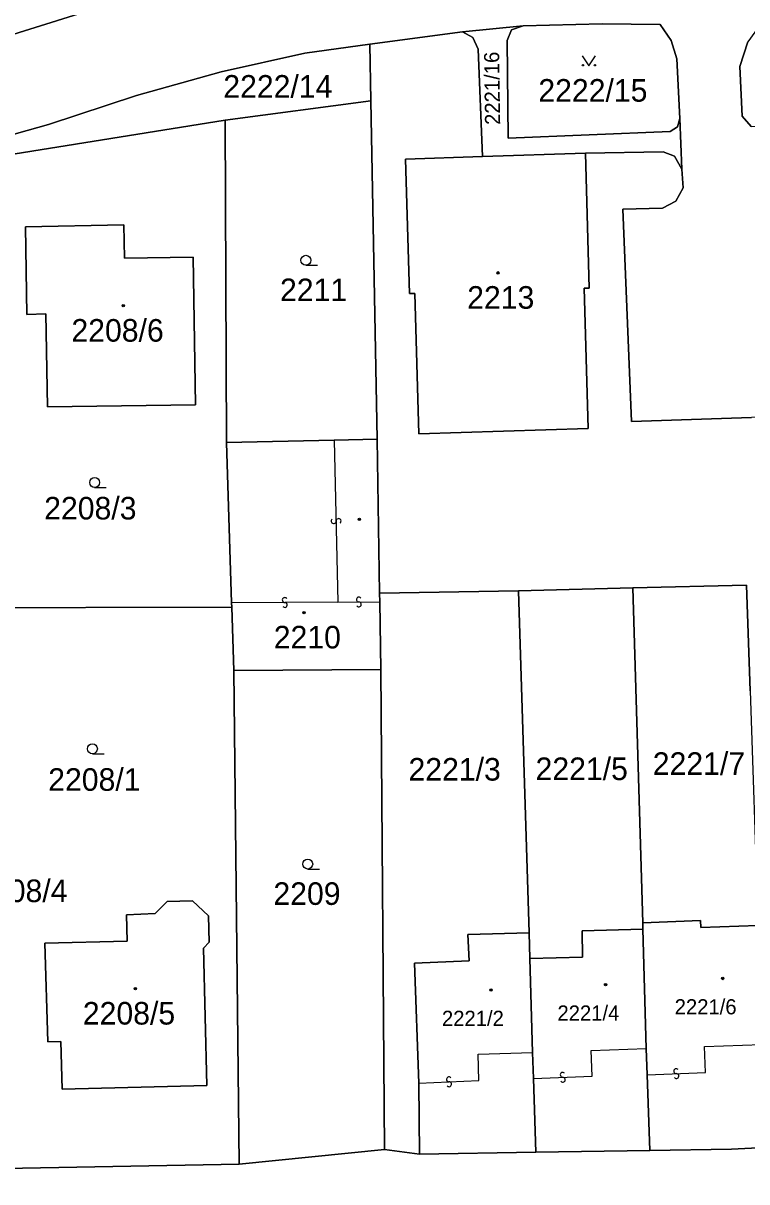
# Model space of a CAD drawing. Extents: x -596024 to -594475, y -1163820 to -1161957.
# Drawn here: x -595838.1 to -595783.6, y -1162978.7 to -1162891.5 of the extents above; entities that cross this region are included whole.
import ezdxf

# ---------------------------------------------------------------- set-up
doc = ezdxf.new("R2010")
doc.units = 0
for name, color, linetype in [('Level 1', 7, 'Continuous'), ('Level 13', 7, 'Continuous'), ('Level 3', 7, 'Continuous'), ('Level 4', 7, 'Continuous'), ('Level 5', 7, 'Continuous'), ('Level 57', 7, 'Continuous'), ('Level 60', 7, 'Continuous')]:
    doc.layers.add(name, color=color, linetype=linetype)

msp = doc.modelspace()

# ---------------------------------------------------------------- linework, layer by layer
at = {"layer": 'Level 1'}
for points in [[(-595689.67, -1162883.44), (-595700.86, -1162884.94), (-595711.82, -1162885.6), (-595719.78, -1162885.62), (-595739.76, -1162885.28), (-595774.42, -1162884.6), (-595796.1, -1162884.29), (-595801.08, -1162884.47), (-595808.03, -1162885.13), (-595817.92, -1162886.57), (-595821.84, -1162887.34), (-595827.71, -1162888.8), (-595840.08, -1162892.69), (-595844.64, -1162893.75), (-595845.9, -1162893.93)], [(-595804.99, -1162892.1), (-595800.42, -1162891.65)], [(-595788.6, -1162898.62), (-595788.8, -1162899.25), (-595789.35, -1162899.6), (-595801.54, -1162900.12), (-595801.63, -1162892.75), (-595801.28, -1162891.94), (-595800.42, -1162891.65)], [(-595788.6, -1162898.62), (-595788.85, -1162894.14), (-595789.26, -1162892.75), (-595790.1, -1162891.56), (-595794.46, -1162891.51), (-595800.42, -1162891.65)], [(-595772.35, -1162891.86), (-595782.64, -1162891.67), (-595783.5, -1162892.85), (-595784.09, -1162894.7), (-595783.91, -1162898.44), (-595783.25, -1162899.24), (-595779.38, -1162899.01), (-595778.48, -1162920.94), (-595783.22, -1162921.13), (-595792.25, -1162921.44), (-595792.9, -1162905.45), (-595789.92, -1162905.39), (-595788.91, -1162904.86), (-595788.36, -1162903.84), (-595788.45, -1162902.44)], [(-595804.99, -1162892.1), (-595811.96, -1162893.04)], [(-595803.48, -1162901.49), (-595803.8, -1162893.41), (-595804.2, -1162892.52), (-595804.99, -1162892.1)], [(-595844.98, -1162901.5), (-595844.85, -1162901.49), (-595840.38, -1162900.89), (-595840.38, -1162900.25), (-595836.17, -1162899.09), (-595829.54, -1162896.9), (-595823.17, -1162895.11), (-595816.86, -1162893.7), (-595811.96, -1162893.04)], [(-595811.88, -1162897.31), (-595811.96, -1162893.04)], [(-595822.87, -1162898.75), (-595811.88, -1162897.31)], [(-595811.42, -1162922.77), (-595811.88, -1162897.31)], [(-595840.12, -1162901.52), (-595822.87, -1162898.75)], [(-595822.87, -1162898.75), (-595822.76, -1162923.03)], [(-595788.45, -1162902.44), (-595788.6, -1162898.62)], [(-595803.48, -1162901.49), (-595809.27, -1162901.68), (-595808.98, -1162911.81), (-595808.58, -1162911.8), (-595808.28, -1162922.36), (-595795.51, -1162921.97), (-595795.82, -1162911.41), (-595795.44, -1162911.4), (-595795.73, -1162901.23)], [(-595803.48, -1162901.49), (-595795.73, -1162901.23)], [(-595788.45, -1162902.44), (-595789.01, -1162901.46), (-595789.86, -1162901.15), (-595795.73, -1162901.23)], [(-595837.91, -1162906.79), (-595830.5, -1162906.64), (-595830.44, -1162909.14), (-595825.28, -1162909.06), (-595825.09, -1162920.18), (-595836.25, -1162920.35), (-595836.36, -1162913.34), (-595837.8, -1162913.38), (-595837.91, -1162906.79)], [(-595814.64, -1162922.84), (-595822.76, -1162923.03)], [(-595822.37, -1162935.1), (-595822.76, -1162923.03)], [(-595811.42, -1162922.77), (-595814.64, -1162922.84)], [(-595811.23, -1162934.38), (-595811.42, -1162922.77)], [(-595811.23, -1162934.38), (-595800.76, -1162934.18)], [(-595811.22, -1162935.02), (-595811.23, -1162934.38)], [(-595800.76, -1162934.18), (-595792.15, -1162933.97)], [(-595800.76, -1162934.18), (-595799.96, -1162959.95)], [(-595783.32, -1162941.72), (-595783.6, -1162933.77), (-595792.15, -1162933.97)], [(-595791.41, -1162959.18), (-595792.15, -1162933.97)], [(-595844.4, -1162935.47), (-595822.36, -1162935.41)], [(-595822.36, -1162935.41), (-595822.37, -1162935.1)], [(-595822.21, -1162940.2), (-595822.36, -1162935.41)], [(-595811.14, -1162940.12), (-595811.22, -1162935.02)], [(-595822.21, -1162940.2), (-595811.14, -1162940.12)], [(-595822.21, -1162940.2), (-595821.81, -1162977.36)], [(-595810.85, -1162976.25), (-595811.14, -1162940.12)], [(-595836.44, -1162960.73), (-595830.24, -1162960.58), (-595830.28, -1162958.58), (-595828.14, -1162958.5), (-595827.23, -1162957.59), (-595825.32, -1162957.53), (-595824.12, -1162958.66), (-595824.07, -1162960.65), (-595824.5, -1162961.11), (-595824.24, -1162971.43), (-595835.13, -1162971.72), (-595835.24, -1162968.12), (-595836.22, -1162968.16), (-595836.44, -1162960.73)], [(-595799.9, -1162961.88), (-595795.94, -1162961.77), (-595795.96, -1162959.8), (-595791.4, -1162959.67)], [(-595791.41, -1162959.18), (-595787.06, -1162959.02), (-595787.04, -1162959.53), (-595782.74, -1162959.39)], [(-595791.4, -1162959.67), (-595791.41, -1162959.18)], [(-595791.14, -1162968.65), (-595791.4, -1162959.67)], [(-595808.27, -1162971.26), (-595808.6, -1162962.22), (-595804.49, -1162962.06), (-595804.57, -1162960.06), (-595799.96, -1162959.95)], [(-595799.96, -1162959.95), (-595799.9, -1162961.88)], [(-595799.9, -1162961.88), (-595799.7, -1162968.96)], [(-595799.7, -1162968.96), (-595799.63, -1162970.91)], [(-595791.07, -1162970.63), (-595791.14, -1162968.65)], [(-595799.63, -1162970.91), (-595799.46, -1162976.46)], [(-595790.88, -1162976.32), (-595791.07, -1162970.63)], [(-595808.23, -1162976.6), (-595808.27, -1162971.26)], [(-595810.85, -1162976.25), (-595821.81, -1162977.36)], [(-595808.23, -1162976.6), (-595810.85, -1162976.25)], [(-595790.88, -1162976.32), (-595799.46, -1162976.46)], [(-595782.21, -1162976.11), (-595784.72, -1162976.22), (-595790.88, -1162976.32)], [(-595799.46, -1162976.46), (-595808.23, -1162976.6)], [(-595821.81, -1162977.36), (-595840.87, -1162977.71)]]:
    msp.add_lwpolyline(points, dxfattribs=at)
at = {"layer": 'Level 13'}
for centre, start, end in [((-595814.684, -1162928.943), 128.42609, 1.01609), ((-595814.316, -1162928.938), 308.64055, 180.73854), ((-595818.371, -1162934.886), 37.58799, 270.17799), ((-595818.37, -1162935.254), 217.80244, 89.90044), ((-595812.789, -1162934.846), 37.73651, 269.83451), ((-595812.79, -1162935.214), 217.52206, 90.11206), ((-595788.885, -1162970.356), 39.59037, 271.68837), ((-595806.006, -1162970.976), 39.90071, 271.9987), ((-595805.993, -1162971.344), 219.68625, 92.27625), ((-595797.435, -1162970.636), 39.58032, 271.67832), ((-595797.424, -1162971.004), 219.36587, 91.95587), ((-595788.874, -1162970.724), 219.37591, 91.96591)]:
    msp.add_arc(centre, 0.184, start, end, dxfattribs=at)
at = {"layer": 'Level 3'}
for points in [[(-595814.64, -1162922.84), (-595814.37, -1162935.04)], [(-595814.37, -1162935.04), (-595822.37, -1162935.1)], [(-595814.37, -1162935.04), (-595811.22, -1162935.02)], [(-595791.07, -1162970.63), (-595786.68, -1162970.46), (-595786.76, -1162968.51), (-595782.47, -1162968.34)], [(-595808.27, -1162971.26), (-595803.74, -1162971.06), (-595803.8, -1162969.09), (-595799.7, -1162968.96)], [(-595799.63, -1162970.91), (-595795.22, -1162970.74), (-595795.28, -1162968.8), (-595791.14, -1162968.65)]]:
    msp.add_lwpolyline(points, dxfattribs=at)
at = {"layer": 'Level 5'}
for p, q in [((-595816.78, -1162909.68), (-595815.905, -1162909.68)), ((-595832.69, -1162926.41), (-595831.815, -1162926.41)), ((-595832.86, -1162946.46), (-595831.985, -1162946.46)), ((-595816.64, -1162955.14), (-595815.765, -1162955.14))]:
    msp.add_line(p, q, dxfattribs=at)
msp.add_lwpolyline([(-595795.961, -1162893.92), (-595795.46, -1162894.67), (-595794.96, -1162893.92)], dxfattribs=at)
for centre, radius in [((-595795.91, -1162894.62), 0.05), ((-595795.011, -1162894.62), 0.05), ((-595816.78, -1162909.305), 0.375), ((-595802.3, -1162910.25), 0.09), ((-595802.3, -1162910.25), 0.0521), ((-595830.53, -1162912.73), 0.09), ((-595830.53, -1162912.73), 0.0521), ((-595832.69, -1162926.035), 0.375), ((-595812.75, -1162928.8), 0.09), ((-595812.75, -1162928.8), 0.0521), ((-595816.92, -1162935.83), 0.09), ((-595816.92, -1162935.83), 0.0521), ((-595832.86, -1162946.085), 0.375), ((-595816.64, -1162954.765), 0.375), ((-595785.38, -1162963.38), 0.09), ((-595785.38, -1162963.38), 0.0521), ((-595829.62, -1162964.15), 0.09), ((-595829.62, -1162964.15), 0.0521), ((-595802.84, -1162964.25), 0.09), ((-595802.84, -1162964.25), 0.0521), ((-595794.21, -1162963.85), 0.09), ((-595794.21, -1162963.85), 0.0521)]:
    msp.add_circle(centre, radius, dxfattribs=at)
at = {"layer": 'Level 60'}
for points in [[(-595827.71, -1162888.8), (-595840.08, -1162892.69), (-595844.64, -1162893.75), (-595845.9, -1162893.93), (-595846.09, -1162892.42), (-595844.63, -1162892.38), (-595844.86, -1162886.27)], [(-595840.08, -1162892.69), (-595827.71, -1162888.8)], [(-595783.22, -1162921.13), (-595792.25, -1162921.44), (-595792.9, -1162905.45), (-595789.92, -1162905.39), (-595788.91, -1162904.86), (-595788.36, -1162903.84), (-595788.45, -1162902.44), (-595788.6, -1162898.62), (-595788.85, -1162894.14), (-595789.26, -1162892.75), (-595790.1, -1162891.56), (-595794.46, -1162891.51), (-595800.42, -1162891.65), (-595804.99, -1162892.1), (-595811.96, -1162893.04), (-595816.86, -1162893.7), (-595823.17, -1162895.11), (-595829.54, -1162896.9), (-595836.17, -1162899.09), (-595840.38, -1162900.25)], [(-595783.32, -1162941.72), (-595783.6, -1162933.77), (-595792.15, -1162933.97), (-595800.76, -1162934.18), (-595811.23, -1162934.38), (-595811.42, -1162922.77), (-595811.88, -1162897.31), (-595811.96, -1162893.04), (-595804.99, -1162892.1), (-595804.2, -1162892.52), (-595803.8, -1162893.41), (-595803.48, -1162901.49), (-595809.27, -1162901.68), (-595808.98, -1162911.81), (-595808.58, -1162911.8), (-595808.28, -1162922.36), (-595795.51, -1162921.97), (-595795.82, -1162911.41), (-595795.44, -1162911.4), (-595795.73, -1162901.23), (-595789.86, -1162901.15), (-595789.01, -1162901.46), (-595788.45, -1162902.44), (-595788.36, -1162903.84), (-595788.91, -1162904.86), (-595789.92, -1162905.39), (-595792.9, -1162905.45), (-595792.25, -1162921.44), (-595783.22, -1162921.13)], [(-595783.25, -1162899.24), (-595783.91, -1162898.44), (-595784.09, -1162894.7), (-595783.5, -1162892.85)], [(-595783.5, -1162892.85), (-595784.09, -1162894.7), (-595783.91, -1162898.44), (-595783.25, -1162899.24)], [(-595840.87, -1162977.71), (-595821.81, -1162977.36), (-595810.85, -1162976.25), (-595808.23, -1162976.6), (-595799.46, -1162976.46), (-595790.88, -1162976.32), (-595784.72, -1162976.22), (-595782.21, -1162976.11), (-595782.18, -1162978.39), (-595767.88, -1162977.01), (-595765.99, -1162976.85), (-595765.82, -1162977.52), (-595765.72, -1162977.91), (-595765.53, -1162978.66), (-595764.26, -1162983.79)]]:
    msp.add_lwpolyline(points, dxfattribs=at)
for points in [[(-595788.6, -1162898.62), (-595788.45, -1162902.44), (-595789.01, -1162901.46), (-595789.86, -1162901.15), (-595795.73, -1162901.23), (-595803.48, -1162901.49), (-595803.8, -1162893.41), (-595804.2, -1162892.52), (-595804.99, -1162892.1), (-595800.42, -1162891.65), (-595801.28, -1162891.94), (-595801.63, -1162892.75), (-595801.54, -1162900.12), (-595789.35, -1162899.6), (-595788.8, -1162899.25)], [(-595794.46, -1162891.51), (-595790.1, -1162891.56), (-595789.26, -1162892.75), (-595788.85, -1162894.14), (-595788.6, -1162898.62), (-595788.8, -1162899.25), (-595789.35, -1162899.6), (-595801.54, -1162900.12), (-595801.63, -1162892.75), (-595801.28, -1162891.94), (-595800.42, -1162891.65)], [(-595844.85, -1162901.49), (-595840.38, -1162900.89), (-595840.38, -1162900.25), (-595836.17, -1162899.09), (-595829.54, -1162896.9), (-595823.17, -1162895.11), (-595816.86, -1162893.7), (-595811.96, -1162893.04), (-595811.88, -1162897.31), (-595822.87, -1162898.75), (-595840.12, -1162901.52), (-595844.56, -1162902.24), (-595844.88, -1162902.29), (-595844.98, -1162901.5)], [(-595822.76, -1162923.03), (-595822.87, -1162898.75), (-595811.88, -1162897.31), (-595811.42, -1162922.77), (-595814.64, -1162922.84)], [(-595822.36, -1162935.41), (-595844.4, -1162935.47), (-595844.34, -1162924.77), (-595843.91, -1162919.98), (-595843.62, -1162916.78), (-595843.75, -1162909.29), (-595844.27, -1162909.31), (-595844.88, -1162902.29), (-595844.56, -1162902.24), (-595843.59, -1162909.55), (-595839.22, -1162908.67), (-595840.12, -1162901.52), (-595822.87, -1162898.75), (-595822.76, -1162923.03), (-595822.37, -1162935.1)], [(-595809.27, -1162901.68), (-595803.48, -1162901.49), (-595795.73, -1162901.23), (-595795.44, -1162911.4), (-595795.82, -1162911.41), (-595795.51, -1162921.97), (-595808.28, -1162922.36), (-595808.58, -1162911.8), (-595808.98, -1162911.81)], [(-595830.5, -1162906.64), (-595837.91, -1162906.79), (-595837.8, -1162913.38), (-595836.36, -1162913.34), (-595836.25, -1162920.35), (-595825.09, -1162920.18), (-595825.28, -1162909.06), (-595830.44, -1162909.14)], [(-595837.91, -1162906.79), (-595830.5, -1162906.64), (-595830.44, -1162909.14), (-595825.28, -1162909.06), (-595825.09, -1162920.18), (-595836.25, -1162920.35), (-595836.36, -1162913.34), (-595837.8, -1162913.38)], [(-595811.14, -1162940.12), (-595822.21, -1162940.2), (-595822.36, -1162935.41), (-595822.37, -1162935.1), (-595822.76, -1162923.03), (-595814.64, -1162922.84), (-595811.42, -1162922.77), (-595811.23, -1162934.38), (-595811.22, -1162935.02)], [(-595808.27, -1162971.26), (-595808.23, -1162976.6), (-595810.85, -1162976.25), (-595811.14, -1162940.12), (-595811.22, -1162935.02), (-595811.23, -1162934.38), (-595800.76, -1162934.18), (-595799.96, -1162959.95), (-595804.57, -1162960.06), (-595804.49, -1162962.06), (-595808.6, -1162962.22)], [(-595799.9, -1162961.88), (-595799.96, -1162959.95), (-595800.76, -1162934.18), (-595792.15, -1162933.97), (-595791.41, -1162959.18), (-595791.4, -1162959.67), (-595795.96, -1162959.8), (-595795.94, -1162961.77)], [(-595782.73, -1162958.89), (-595782.74, -1162959.39), (-595787.04, -1162959.53), (-595787.06, -1162959.02), (-595791.41, -1162959.18), (-595792.15, -1162933.97), (-595783.6, -1162933.77), (-595783.32, -1162941.72)], [(-595821.81, -1162977.36), (-595840.87, -1162977.71), (-595843.56, -1162955.34), (-595843.98, -1162951.37), (-595844.59, -1162945.58), (-595844.4, -1162935.47), (-595822.36, -1162935.41), (-595822.21, -1162940.2)], [(-595821.81, -1162977.36), (-595822.21, -1162940.2), (-595811.14, -1162940.12), (-595810.85, -1162976.25)], [(-595830.24, -1162960.58), (-595836.44, -1162960.73), (-595836.22, -1162968.16), (-595835.24, -1162968.12), (-595835.13, -1162971.72), (-595824.24, -1162971.43), (-595824.5, -1162961.11), (-595824.07, -1162960.65), (-595824.12, -1162958.66), (-595825.32, -1162957.53), (-595827.23, -1162957.59), (-595828.14, -1162958.5), (-595830.28, -1162958.58)], [(-595836.44, -1162960.73), (-595830.24, -1162960.58), (-595830.28, -1162958.58), (-595828.14, -1162958.5), (-595827.23, -1162957.59), (-595825.32, -1162957.53), (-595824.12, -1162958.66), (-595824.07, -1162960.65), (-595824.5, -1162961.11), (-595824.24, -1162971.43), (-595835.13, -1162971.72), (-595835.24, -1162968.12), (-595836.22, -1162968.16)], [(-595790.88, -1162976.32), (-595799.46, -1162976.46), (-595799.63, -1162970.91), (-595799.7, -1162968.96), (-595799.9, -1162961.88), (-595795.94, -1162961.77), (-595795.96, -1162959.8), (-595791.4, -1162959.67), (-595791.14, -1162968.65), (-595791.07, -1162970.63)], [(-595782.74, -1162959.39), (-595782.47, -1162968.34), (-595782.39, -1162970.3), (-595782.21, -1162976.11), (-595784.72, -1162976.22), (-595790.88, -1162976.32), (-595791.07, -1162970.63), (-595791.14, -1162968.65), (-595791.4, -1162959.67), (-595791.41, -1162959.18), (-595787.06, -1162959.02), (-595787.04, -1162959.53)], [(-595799.46, -1162976.46), (-595808.23, -1162976.6), (-595808.27, -1162971.26), (-595808.6, -1162962.22), (-595804.49, -1162962.06), (-595804.57, -1162960.06), (-595799.96, -1162959.95), (-595799.9, -1162961.88), (-595799.7, -1162968.96), (-595799.63, -1162970.91)]]:
    msp.add_lwpolyline(points, close=True, dxfattribs=at)

# ---------------------------------------------------------------- texts
at = {"layer": 'Level 4'}
msp.add_text('2221/16', height=1.14, rotation=90.83034, dxfattribs=at).set_placement((-595802.143, -1162899.101))
for s, height, p in [('2222/14', 1.7, (-595823, -1162897.06)), ('2222/15', 1.7, (-595799.27, -1162897.36)), ('2211', 1.7, (-595818.728, -1162912.38)), ('2213', 1.7, (-595804.63, -1162912.95)), ('2208/6', 1.7, (-595834.44, -1162915.43)), ('2208/3', 1.7, (-595836.491, -1162928.82)), ('2210', 1.7, (-595819.199, -1162938.53)), ('2221/3', 1.7, (-595809.05, -1162948.48)), ('2221/5', 1.7, (-595799.48, -1162948.44)), ('2221/7', 1.7, (-595790.65, -1162948.05)), ('2208/1', 1.7, (-595836.188, -1162949.25)), ('2209', 1.7, (-595819.226, -1162957.84)), ('2208/5', 1.7, (-595833.58, -1162966.85)), ('2221/6', 1.14, (-595789, -1162966.08)), ('2221/2', 1.14, (-595806.53, -1162966.95)), ('2221/4', 1.14, (-595797.83, -1162966.55))]:
    msp.add_text(s, height=height, dxfattribs=at).set_placement(p)
at = {"layer": 'Level 57'}
msp.add_text('2208/4', height=1.7, dxfattribs=at).set_placement((-595841.69, -1162957.63))

doc.saveas('drawing.dxf')
